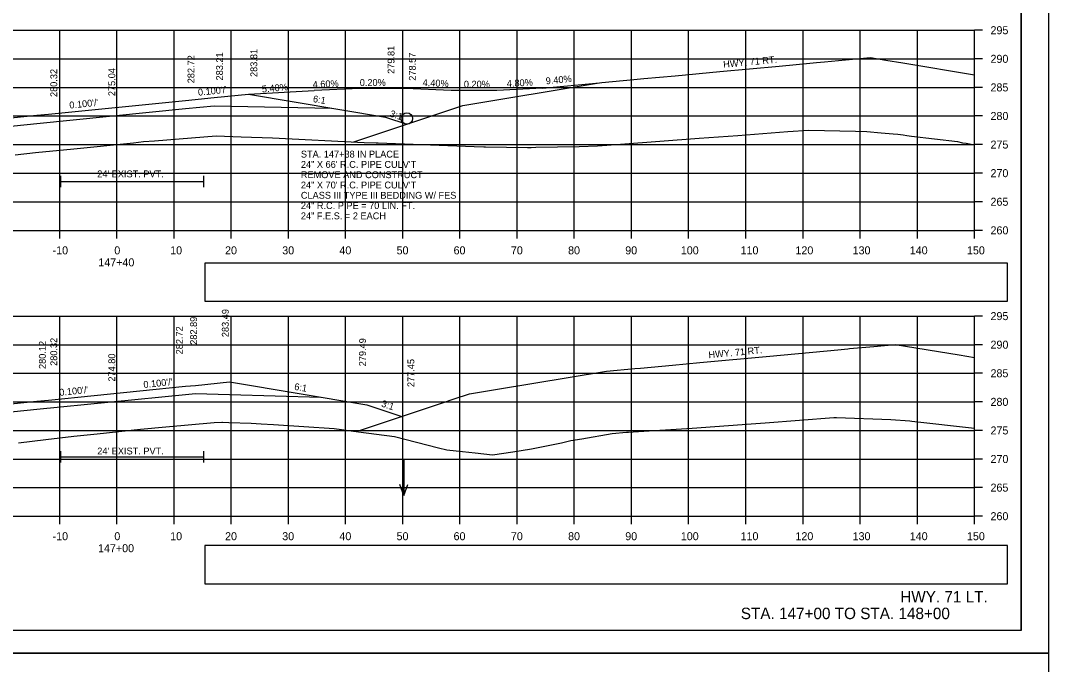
# Model space of a CAD drawing. Extents: x 285 to 4233, y -659 to 3710.
# Drawn here: x 522.4 to 702.2, y 3174.3 to 3286.9 of the extents above; entities that cross this region are included whole.
import ezdxf

# ---------------------------------------------------------------- set-up
doc = ezdxf.new("R2010")
doc.units = 0
for name, color, linetype in [('R_Alt Surface', 7, 'Continuous'), ('R_Axis', 7, 'Continuous'), ('R_Axis Annot', 7, 'Continuous'), ('R_Border', 7, 'Continuous'), ('R_Draft', 7, 'Continuous'), ('R_Drive', 7, 'Continuous'), ('R_Exist Surface', 7, 'Continuous'), ('R_Fin Surface', 7, 'Continuous'), ('R_Grid', 7, 'Continuous'), ('R_No Plot', 7, 'Continuous'), ('R_Water', 7, 'Continuous'), ('R_Water Annot', 7, 'Continuous'), ('R_Xsect Elev', 7, 'Continuous'), ('R_Xsect Slope', 7, 'Continuous')]:
    doc.layers.add(name, color=color, linetype=linetype)

msp = doc.modelspace()

# ---------------------------------------------------------------- linework, layer by layer
at = {"layer": 'R_Alt Surface'}
for points in [[(496.92, 3266.09), (517.28, 3268.12), (525.28, 3268.92), (551.28, 3271.52), (556.27, 3272.02), (576.83, 3271.61)], [(529.4, 3259.75), (529.4, 3257.75)], [(554.39, 3259.75), (554.39, 3257.75)], [(529.4, 3258.75), (554.39, 3258.75)], [(496.92, 3216.09), (517.28, 3218.12), (525.28, 3218.92), (551.28, 3221.52), (552.99, 3221.69), (558.99, 3221.52), (574.97, 3221.05)], [(529.4, 3211.59), (529.4, 3209.59)], [(554.39, 3211.59), (554.39, 3209.59)], [(529.4, 3210.59), (554.39, 3210.59)]]:
    msp.add_lwpolyline(points, dxfattribs=at)
at = {"layer": 'R_Axis'}
for p, q in [((689.28, 3250.22), (689.28, 3285.22)), ((690.68, 3285.22), (689.28, 3285.22)), ((690.68, 3280.22), (689.28, 3280.22)), ((690.68, 3275.22), (689.28, 3275.22)), ((690.68, 3270.22), (689.28, 3270.22)), ((690.68, 3265.22), (689.28, 3265.22)), ((690.68, 3260.22), (689.28, 3260.22)), ((690.68, 3255.22), (689.28, 3255.22)), ((389.28, 3250.22), (689.28, 3250.22)), ((529.28, 3248.82), (529.28, 3250.22)), ((539.28, 3248.82), (539.28, 3250.22)), ((549.28, 3248.82), (549.28, 3250.22)), ((559.28, 3248.82), (559.28, 3250.22)), ((569.28, 3248.82), (569.28, 3250.22)), ((579.28, 3248.82), (579.28, 3250.22)), ((589.28, 3248.82), (589.28, 3250.22)), ((599.28, 3248.82), (599.28, 3250.22)), ((609.28, 3248.82), (609.28, 3250.22)), ((619.28, 3248.82), (619.28, 3250.22)), ((629.28, 3248.82), (629.28, 3250.22)), ((639.28, 3248.82), (639.28, 3250.22)), ((649.28, 3248.82), (649.28, 3250.22)), ((659.28, 3248.82), (659.28, 3250.22)), ((669.28, 3248.82), (669.28, 3250.22)), ((679.28, 3248.82), (679.28, 3250.22)), ((689.28, 3248.82), (689.28, 3250.22)), ((690.68, 3250.22), (689.28, 3250.22)), ((689.28, 3200.22), (689.28, 3235.22)), ((690.68, 3235.22), (689.28, 3235.22)), ((690.68, 3230.22), (689.28, 3230.22)), ((690.68, 3225.22), (689.28, 3225.22)), ((690.68, 3220.22), (689.28, 3220.22)), ((690.68, 3215.22), (689.28, 3215.22)), ((690.68, 3210.22), (689.28, 3210.22)), ((690.68, 3205.22), (689.28, 3205.22)), ((389.28, 3200.22), (689.28, 3200.22)), ((529.28, 3198.82), (529.28, 3200.22)), ((539.28, 3198.82), (539.28, 3200.22)), ((549.28, 3198.82), (549.28, 3200.22)), ((559.28, 3198.82), (559.28, 3200.22)), ((569.28, 3198.82), (569.28, 3200.22)), ((579.28, 3198.82), (579.28, 3200.22)), ((589.28, 3198.82), (589.28, 3200.22)), ((599.28, 3198.82), (599.28, 3200.22)), ((609.28, 3198.82), (609.28, 3200.22)), ((619.28, 3198.82), (619.28, 3200.22)), ((629.28, 3198.82), (629.28, 3200.22)), ((639.28, 3198.82), (639.28, 3200.22)), ((649.28, 3198.82), (649.28, 3200.22)), ((659.28, 3198.82), (659.28, 3200.22)), ((669.28, 3198.82), (669.28, 3200.22)), ((679.28, 3198.82), (679.28, 3200.22)), ((689.28, 3198.82), (689.28, 3200.22)), ((690.68, 3200.22), (689.28, 3200.22))]:
    msp.add_line(p, q, dxfattribs=at)
at = {"layer": 'R_Axis Annot'}
for points in [[(554.67, 3237.85), (695.04, 3237.85), (695.04, 3244.5), (554.67, 3244.5)], [(554.67, 3188.41), (695.04, 3188.41), (695.04, 3195.07), (554.67, 3195.07)]]:
    msp.add_lwpolyline(points, close=True, dxfattribs=at)
at = {"layer": 'R_Border'}
for q in [(697.46, 3385.68), (381.28, 3180.22)]:
    msp.add_line((697.46, 3180.22), q, dxfattribs=at)
at = {"layer": 'R_Drive'}
for p, q in [((613.74, 3275.09), (623.69, 3276.02)), ((562.27, 3274.04), (573.76, 3274.66)), ((581.75, 3275.02), (573.76, 3274.66)), ((589.75, 3275.04), (581.75, 3275.02)), ((597.75, 3274.69), (589.75, 3275.04)), ((605.75, 3274.7), (597.75, 3274.69)), ((613.74, 3275.09), (605.75, 3274.7))]:
    msp.add_line(p, q, dxfattribs=at)
at = {"layer": 'R_Exist Surface'}
for points in [[(521.5, 3263.45), (525.01, 3263.82), (531.71, 3264.49), (542.16, 3265.55), (543.92, 3265.73), (545.83, 3265.89), (556.62, 3266.73), (561.02, 3266.59), (566.51, 3266.41), (582.51, 3265.61), (584.64, 3265.52), (584.99, 3265.5), (601.76, 3264.9), (603.47, 3264.83), (603.49, 3264.83), (603.54, 3264.83), (603.72, 3264.83), (611.08, 3264.73), (611.76, 3264.72), (612.56, 3264.75), (620.1, 3264.88), (623.33, 3265.03), (627.38, 3265.31), (641.13, 3266.32), (647.86, 3266.83), (656.62, 3267.5), (660.28, 3267.77), (668.46, 3267.54), (670.46, 3267.5), (672.93, 3267.3), (675.03, 3267.11), (675.86, 3267.03), (676.81, 3266.9), (677.46, 3266.82), (678.27, 3266.72), (686.29, 3265.76), (687.18, 3265.54), (687.84, 3265.47), (689.28, 3265.19)], [(522.07, 3213.08), (526.86, 3213.64), (531.76, 3214.22), (535.83, 3214.65), (543.41, 3215.46), (547.82, 3215.84), (556.27, 3216.6), (557.65, 3216.66), (557.73, 3216.66), (558.87, 3216.61), (562.75, 3216.47), (564.52, 3216.4), (566.68, 3216.25), (577.28, 3215.56), (581.54, 3214.97), (587.8, 3214.14), (595.53, 3212.2), (596.96, 3211.85), (598.62, 3211.65), (601.93, 3211.31), (604.97, 3210.95), (608.53, 3211.5), (611.77, 3211.99), (611.79, 3211.99), (617.04, 3213.05), (618.66, 3213.45), (620.6, 3213.73), (625.9, 3214.66), (628.42, 3214.91), (628.73, 3214.94), (629.6, 3214.99), (639.91, 3215.64), (650.23, 3216.39), (652.69, 3216.56), (664.65, 3217.47), (664.83, 3217.48), (665.14, 3217.47), (674.66, 3217.12), (677.95, 3216.88), (677.96, 3216.88), (677.96, 3216.88), (678.29, 3216.84), (689.28, 3215.64)]]:
    msp.add_lwpolyline(points, dxfattribs=at)
at = {"layer": 'R_Fin Surface'}
for points in [[(580.71, 3265.7), (582.12, 3266.17), (599.75, 3272.04), (623.27, 3275.95), (623.69, 3276.02), (624.08, 3276.06), (629.68, 3276.58), (631.45, 3276.75), (636.92, 3277.26), (644.76, 3277.99), (655.13, 3278.96), (661.03, 3279.51), (661.64, 3279.56), (663.04, 3279.69), (666.72, 3280.04), (671.08, 3280.44), (673.77, 3280), (676.75, 3279.5), (689.28, 3277.42)], [(472.93, 3263.15), (480.52, 3260.62), (497.28, 3266.2), (517.28, 3269.54), (525.28, 3270.34), (527.28, 3270.54), (551.28, 3272.94), (556.27, 3273.44), (562.27, 3274.04), (586.27, 3270.04), (590, 3268.79)], [(581.19, 3215.03), (589.57, 3217.82), (596.22, 3220.03), (598.29, 3220.72), (600.94, 3221.6), (605.51, 3222.36), (624.89, 3225.57), (629.86, 3226.04), (630.87, 3226.13), (636.43, 3226.65), (641.26, 3227.1), (653.47, 3228.23), (665.38, 3229.34), (667.13, 3229.5), (667.39, 3229.53), (671.68, 3229.93), (675.43, 3230.28), (686.6, 3228.42), (689.28, 3227.97)], [(470.93, 3213.62), (480.23, 3210.52), (497.28, 3216.2), (517.28, 3219.54), (525.28, 3220.34), (527.28, 3220.54), (551.28, 3222.94), (552.99, 3223.11), (558.99, 3223.71), (582.99, 3219.71), (589.12, 3217.67)]]:
    msp.add_lwpolyline(points, dxfattribs=at)
at = {"layer": 'R_Grid'}
for p, q in [((389.28, 3285.22), (689.28, 3285.22)), ((529.28, 3250.22), (529.28, 3285.22)), ((539.28, 3250.22), (539.28, 3285.22)), ((549.28, 3250.22), (549.28, 3285.22)), ((559.28, 3250.22), (559.28, 3285.22)), ((569.28, 3250.22), (569.28, 3285.22)), ((579.28, 3250.22), (579.28, 3285.22)), ((589.28, 3250.22), (589.28, 3285.22)), ((599.28, 3250.22), (599.28, 3285.22)), ((609.28, 3250.22), (609.28, 3285.22)), ((619.28, 3250.22), (619.28, 3285.22)), ((629.28, 3250.22), (629.28, 3285.22)), ((639.28, 3250.22), (639.28, 3285.22)), ((649.28, 3250.22), (649.28, 3285.22)), ((659.28, 3250.22), (659.28, 3285.22)), ((669.28, 3250.22), (669.28, 3285.22)), ((679.28, 3250.22), (679.28, 3285.22)), ((689.28, 3250.22), (689.28, 3285.22)), ((389.28, 3280.22), (689.28, 3280.22)), ((389.28, 3275.22), (689.28, 3275.22)), ((389.28, 3270.22), (689.28, 3270.22)), ((389.28, 3265.22), (689.28, 3265.22)), ((389.28, 3260.22), (689.28, 3260.22)), ((389.28, 3255.22), (689.28, 3255.22)), ((389.28, 3250.22), (689.28, 3250.22)), ((389.28, 3235.22), (689.28, 3235.22)), ((529.28, 3200.22), (529.28, 3235.22)), ((539.28, 3200.22), (539.28, 3235.22)), ((549.28, 3200.22), (549.28, 3235.22)), ((559.28, 3200.22), (559.28, 3235.22)), ((569.28, 3200.22), (569.28, 3235.22)), ((579.28, 3200.22), (579.28, 3235.22)), ((589.28, 3200.22), (589.28, 3235.22)), ((599.28, 3200.22), (599.28, 3235.22)), ((609.28, 3200.22), (609.28, 3235.22)), ((619.28, 3200.22), (619.28, 3235.22)), ((629.28, 3200.22), (629.28, 3235.22)), ((639.28, 3200.22), (639.28, 3235.22)), ((649.28, 3200.22), (649.28, 3235.22)), ((659.28, 3200.22), (659.28, 3235.22)), ((669.28, 3200.22), (669.28, 3235.22)), ((679.28, 3200.22), (679.28, 3235.22)), ((689.28, 3200.22), (689.28, 3235.22)), ((389.28, 3230.22), (689.28, 3230.22)), ((389.28, 3225.22), (689.28, 3225.22)), ((389.28, 3220.22), (689.28, 3220.22)), ((389.28, 3215.22), (689.28, 3215.22)), ((389.28, 3210.22), (689.28, 3210.22)), ((389.28, 3205.22), (689.28, 3205.22)), ((389.28, 3200.22), (689.28, 3200.22))]:
    msp.add_line(p, q, dxfattribs=at)
at = {"layer": 'R_No Plot'}
msp.add_line((368.88, 3176.24), (702.21, 3176.24), dxfattribs=at)
msp.add_line((368.88, 3176.24), (702.21, 3176.24), dxfattribs=at)
for points in [[(368.87, 3389.58), (702.21, 3389.58), (702.21, 3176.24), (368.87, 3176.24)], [(615.2, 3385.68), (634.82, 3385.68), (634.82, 3375.8), (650.93, 3375.8), (674.13, 3375.8), (674.25, 3347.65), (697.46, 3347.65), (697.46, 3180.22), (381.28, 3180.22), (381.28, 3385.68)], [(368.87, 3176.24), (702.21, 3176.24), (702.21, 2962.9), (368.87, 2962.9)]]:
    msp.add_lwpolyline(points, close=True, dxfattribs=at)
at = {"layer": 'R_Water'}
msp.add_circle((590, 3269.79), 1, dxfattribs=at)
at = {"layer": 'R_Water Annot'}
for p, q in [((589.45, 3210.14), (589.45, 3203.86)), ((589.45, 3203.86), (588.75, 3205.78)), ((589.45, 3203.86), (590.15, 3205.78))]:
    msp.add_line(p, q, dxfattribs=at)
at = {"layer": 'R_Xsect Elev'}
for p, q in [((539.28, 3265.26), (539.28, 3279.69)), ((539.28, 3215.02), (539.28, 3229.55))]:
    msp.add_line(p, q, dxfattribs=at)

# ---------------------------------------------------------------- texts
at = {"layer": 'R_Axis Annot'}
for s, p in [('295', (692.08, 3284.52)), ('290', (692.08, 3279.52)), ('285', (692.08, 3274.52)), ('280', (692.08, 3269.52)), ('275', (692.08, 3264.52)), ('270', (692.08, 3259.52)), ('265', (692.08, 3254.52)), ('260', (692.08, 3249.52)), ('-10', (528.02, 3246.02)), ('0', (538.82, 3246.02)), ('10', (548.59, 3246.02)), ('20', (558.19, 3246.02)), ('30', (568.19, 3246.02)), ('40', (578.19, 3246.02)), ('50', (588.19, 3246.02)), ('60', (598.16, 3246.02)), ('70', (608.19, 3246.02)), ('80', (618.19, 3246.02)), ('90', (628.19, 3246.02)), ('100', (637.91, 3246.02)), ('110', (648.36, 3246.02)), ('120', (657.96, 3246.02)), ('130', (667.96, 3246.02)), ('140', (677.96, 3246.02)), ('150', (687.96, 3246.02)), ('147+40', (536.02, 3243.92)), ('295', (692.08, 3234.52)), ('290', (692.08, 3229.52)), ('285', (692.08, 3224.52)), ('280', (692.08, 3219.52)), ('275', (692.08, 3214.52)), ('270', (692.08, 3209.52)), ('265', (692.08, 3204.52)), ('260', (692.08, 3199.52)), ('-10', (528.02, 3196.02)), ('0', (538.82, 3196.02)), ('10', (548.59, 3196.02)), ('20', (558.19, 3196.02)), ('30', (568.19, 3196.02)), ('40', (578.19, 3196.02)), ('50', (588.19, 3196.02)), ('60', (598.16, 3196.02)), ('70', (608.19, 3196.02)), ('80', (618.19, 3196.02)), ('90', (628.19, 3196.02)), ('100', (637.91, 3196.02)), ('110', (648.36, 3196.02)), ('120', (657.96, 3196.02)), ('130', (667.96, 3196.02)), ('140', (677.96, 3196.02)), ('150', (687.96, 3196.02)), ('147+00', (535.97, 3193.92))]:
    msp.add_text(s, height=1.4, dxfattribs=at).set_placement(p)
at = {"layer": 'R_Draft'}
for s, p in [('HWY. 71 LT.', (676.29, 3185.13)), ('STA. 147+00 TO STA. 148+00', (648.4, 3182.22))]:
    msp.add_text(s, height=2, dxfattribs=at).set_placement(p)
at = {"layer": 'R_Water'}
for rotation, p in [(5.334, (645.38, 3278.65)), (5.3128, (642.8, 3227.84))]:
    msp.add_text('HWY. 71 RT.', height=1.2, rotation=rotation, dxfattribs=at).set_placement(p)
for p in [(535.83, 3259.49), (535.83, 3211.02)]:
    msp.add_text("24' EXIST. PVT.", height=1.2, dxfattribs=at).set_placement(p)
at = {"layer": 'R_Water Annot'}
for s, p in [('STA. 147+38 IN PLACE', (571.45, 3262.95)), ('24" X 66\' R.C. PIPE CULV\'T', (571.45, 3261.15)), ('REMOVE AND CONSTRUCT', (571.45, 3259.35)), ('24" X 70\' R.C. PIPE CULV\'T', (571.45, 3257.55)), ('CLASS III TYPE III BEDDING W/ FES', (571.45, 3255.75)), ('24" R.C. PIPE = 70 LIN. FT.', (571.45, 3253.95)), ('24" F.E.S. = 2 EACH', (571.45, 3252.15))]:
    msp.add_text(s, height=1.2, dxfattribs=at).set_placement(p)
at = {"layer": 'R_Xsect Elev'}
for s, rotation, p in [('283.21', 90, (557.82, 3276.44)), ('283.81', 90, (563.82, 3277.04)), ('279.81', 90, (587.82, 3277.59)), ('282.72', 90, (552.83, 3275.94)), ('278.57', 90, (591.55, 3276.39)), ('280.32', 90, (528.83, 3273.54)), ('275.04', 90, (538.98, 3273.69)), ('5.40%', 5.4174, (564.68, 3274.31)), ('4.60%', 2.7481, (573.54, 3275.12)), ('0.20%', 0.1146, (581.75, 3275.47)), ('4.40%', 357.4806, (592.73, 3275.48)), ('0.20%', 0.1146, (599.96, 3275.18)), ('4.80%', 2.7481, (607.5, 3275.31)), ('9.40%', 5.3704, (614.33, 3275.75)), ('283.49', 90, (558.83, 3231.54)), ('282.89', 90, (553.28, 3230.2)), ('282.72', 90, (550.8, 3228.53)), ('280.32', 90, (528.83, 3226.51)), ('279.49', 90, (582.83, 3226.44)), ('280.12', 90, (526.83, 3225.97)), ('274.80', 90, (538.98, 3223.76)), ('277.45', 90, (591.29, 3222.81))]:
    msp.add_text(s, height=1.2, rotation=rotation, dxfattribs=at).set_placement(p)
at = {"layer": 'R_Xsect Slope'}
for s, rotation, p in [("0.100'/'", 5.7106, (553.51, 3273.76)), ("0.100'/'", 5.7106, (531.01, 3271.51)), ('6:1', 350.5377, (573.5, 3272.67)), ('3:1', 341.5651, (586.9, 3270.15)), ("0.100'/'", 5.7106, (543.97, 3222.64)), ("0.100'/'", 5.7106, (529.25, 3221.26)), ('6:1', 350.5377, (570.23, 3222.34)), ('3:1', 341.5651, (585.42, 3219.43))]:
    msp.add_text(s, height=1.2, rotation=rotation, dxfattribs=at).set_placement(p)

doc.saveas('drawing.dxf')
